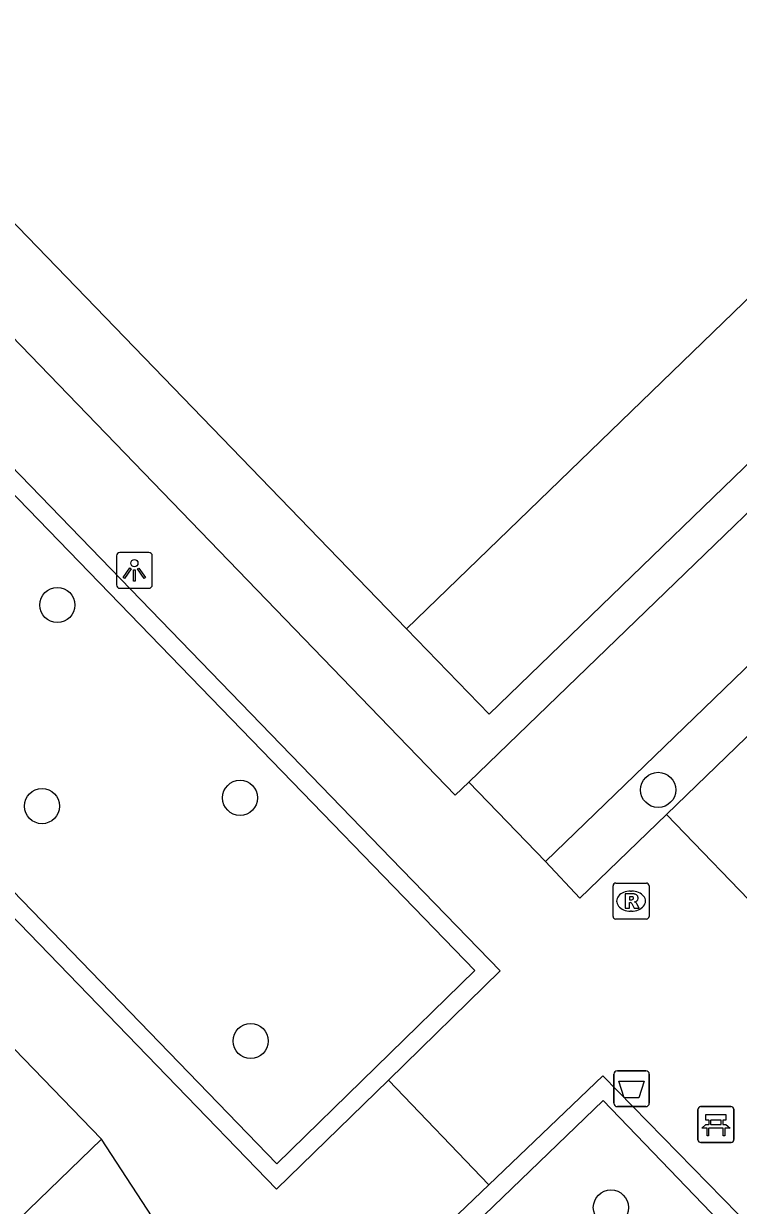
# Model space of a CAD drawing. Extents: x 157466 to 158888, y 383063 to 384677.
# Drawn here: x 158361.01 to 158380.9, y 383998.26 to 384031.14 of the extents above; entities that cross this region are included whole.
import ezdxf

# ---------------------------------------------------------------- set-up
doc = ezdxf.new("R2010")
doc.units = 0
for name, color, linetype in [('IMGEO_Afvalbak', 7, 'Continuous'), ('IMGEO_Bank', 7, 'Continuous'), ('IMGEO_Boom', 7, 'Continuous'), ('IMGEO_Lichtpunt', 7, 'Continuous'), ('IMGEO_Muur', 7, 'Continuous'), ('IMGEO_Pand', 7, 'Continuous'), ('IMGEO_Pand_overbouw', 7, 'Continuous'), ('IMGEO_Rioolput', 7, 'Continuous'), ('IMGEO_Voetpad_open', 7, 'Continuous')]:
    doc.layers.add(name, color=color, linetype=linetype)

msp = doc.modelspace()

# ---------------------------------------------------------------- linework, layer by layer
at = {"layer": 'IMGEO_Afvalbak'}
for p, q in [((158377.434, 384001.11), (158377.434, 384001.91)), ((158377.434, 384001.91), (158377.434, 384001.11)), ((158377.534, 384002.01), (158378.324, 384002.01)), ((158378.324, 384002.01), (158377.534, 384002.01)), ((158378.424, 384001.91), (158378.424, 384001.11)), ((158378.424, 384001.11), (158378.424, 384001.91)), ((158378.324, 384001.01), (158377.534, 384001.01)), ((158377.534, 384001.01), (158378.324, 384001.01))]:
    msp.add_line(p, q, dxfattribs=at)
msp.add_lwpolyline([(158377.577, 384001.724), (158378.281, 384001.724), (158378.132, 384001.254), (158377.726, 384001.254), (158377.577, 384001.724)], dxfattribs=at)
for centre, start, end in [((158377.534, 384001.91), 90, 180), ((158377.534, 384001.91), 90, 180), ((158378.324, 384001.91), 0, 90), ((158378.324, 384001.91), 360, 90), ((158377.534, 384001.11), 180, 270), ((158377.534, 384001.11), 180, 270), ((158378.324, 384001.11), 270, 0), ((158378.324, 384001.11), 270, 0)]:
    msp.add_arc(centre, 0.1, start, end, dxfattribs=at)
at = {"layer": 'IMGEO_Bank'}
for p, q in [((158379.778, 384000.089), (158379.778, 384000.93)), ((158379.778, 384000.93), (158379.778, 384000.089)), ((158379.853, 384001.014), (158380.694, 384001.014)), ((158380.694, 384001.014), (158379.853, 384001.014)), ((158380.778, 384000.939), (158380.778, 384000.098)), ((158380.778, 384000.098), (158380.778, 384000.939)), ((158380.475, 384000.412), (158380.082, 384000.412)), ((158380.087, 384000.52), (158380.087, 384000.626)), ((158380.131, 384000.626), (158380.131, 384000.52)), ((158380.419, 384000.632), (158380.137, 384000.632)), ((158380.137, 384000.514), (158380.419, 384000.514)), ((158380.425, 384000.52), (158380.425, 384000.626)), ((158380.469, 384000.626), (158380.469, 384000.52)), ((158380.703, 384000.014), (158379.862, 384000.014)), ((158379.862, 384000.014), (158380.703, 384000.014))]:
    msp.add_line(p, q, dxfattribs=at)
for points in [[(158380.081, 384000.632), (158379.995, 384000.632), (158379.995, 384000.793), (158380.558, 384000.793), (158380.558, 384000.632), (158380.475, 384000.632)], [(158380.025, 384000.412), (158379.883, 384000.412), (158379.995, 384000.514), (158380.081, 384000.514)], [(158380.075, 384000.405), (158380.075, 384000.198), (158380.032, 384000.198), (158380.032, 384000.405)], [(158380.475, 384000.514), (158380.558, 384000.514), (158380.67, 384000.412), (158380.531, 384000.412)], [(158380.525, 384000.405), (158380.525, 384000.198), (158380.481, 384000.198), (158380.481, 384000.405)]]:
    msp.add_lwpolyline(points, dxfattribs=at)
for centre, radius, start, end in [((158379.856, 384000.936), 0.0779, 92.4484, 184.2845), ((158379.856, 384000.936), 0.0779, 92.4484, 184.2845), ((158380.7, 384000.936), 0.0779, 2.4484, 94.2845), ((158380.7, 384000.936), 0.0779, 2.4484, 94.2845), ((158380.025, 384000.405), 0.00671, 2.8957, 87.1043), ((158380.082, 384000.405), 0.00671, 92.8957, 177.1043), ((158380.08, 384000.625), 0.00671, 2.8957, 87.1043), ((158380.08, 384000.521), 0.00671, 272.8957, 357.1043), ((158380.137, 384000.625), 0.00671, 92.8957, 177.1043), ((158380.137, 384000.521), 0.00671, 182.8957, 267.1043), ((158380.419, 384000.625), 0.00671, 2.8957, 87.1043), ((158380.419, 384000.521), 0.00671, 272.8957, 357.1043), ((158380.476, 384000.625), 0.00671, 92.8957, 177.1043), ((158380.476, 384000.521), 0.00671, 182.8957, 267.1043), ((158380.474, 384000.405), 0.00671, 2.8957, 87.1043), ((158380.531, 384000.405), 0.00671, 92.8957, 177.1043), ((158379.856, 384000.092), 0.0779, 182.4484, 274.2845), ((158379.856, 384000.092), 0.0779, 182.4484, 274.2845), ((158380.7, 384000.092), 0.0779, 272.4484, 4.2845), ((158380.7, 384000.092), 0.0779, 272.4484, 4.2845)]:
    msp.add_arc(centre, radius, start, end, dxfattribs=at)
at = {"layer": 'IMGEO_Boom'}
for centre in [(158361.945, 384014.968), (158378.67, 384009.824), (158367.034, 384009.603), (158361.521, 384009.372), (158367.329, 384002.836), (158377.354, 383998.204)]:
    msp.add_circle(centre, 0.489, dxfattribs=at)
at = {"layer": 'IMGEO_Lichtpunt'}
for p, q in [((158363.593, 384016.335), (158363.593, 384015.528)), ((158363.593, 384016.335), (158363.593, 384015.528)), ((158364.495, 384016.43), (158363.687, 384016.43)), ((158364.495, 384016.43), (158363.687, 384016.43)), ((158364.589, 384015.528), (158364.589, 384016.335)), ((158364.589, 384015.528), (158364.589, 384016.335)), ((158363.687, 384015.434), (158364.495, 384015.434)), ((158363.687, 384015.434), (158364.495, 384015.434))]:
    msp.add_line(p, q, dxfattribs=at)
for points in [[(158363.967, 384015.999), (158364.006, 384015.971), (158363.818, 384015.709), (158363.78, 384015.736), (158363.967, 384015.999)], [(158364.069, 384015.951), (158364.116, 384015.951), (158364.116, 384015.629), (158364.069, 384015.629), (158364.069, 384015.951)], [(158364.179, 384015.971), (158364.217, 384015.998), (158364.404, 384015.736), (158364.365, 384015.708), (158364.179, 384015.971)]]:
    msp.add_lwpolyline(points, dxfattribs=at)
msp.add_circle((158364.092, 384016.133), 0.0994, dxfattribs=at)
for centre, start, end in [((158363.687, 384016.335), 90, 180), ((158363.687, 384016.335), 90, 180), ((158364.495, 384016.335), 0, 90), ((158364.495, 384016.335), 0, 90), ((158363.687, 384015.528), 180, 270), ((158363.687, 384015.528), 180, 270), ((158364.495, 384015.528), 270, 0), ((158364.495, 384015.528), 270, 360)]:
    msp.add_arc(centre, 0.0946, start, end, dxfattribs=at)
at = {"layer": 'IMGEO_Muur'}
for points in [[(158373.961, 383998.839), (158377.128, 384001.87), (158381.302, 383997.603), (158384.072, 384000.247), (158408.3, 383975.158), (158406.832, 383973.719), (158411.135, 383969.271), (158406.92, 383965.171)], [(158402.702, 383961.792), (158410.402, 383969.266), (158406.173, 383973.754), (158407.545, 383975.155), (158384.103, 383999.517), (158381.3, 383996.861), (158377.136, 384001.182), (158371.541, 383995.789), (158375.674, 383991.492), (158373.373, 383989.217), (158396.965, 383964.823), (158398.427, 383966.214), (158402.702, 383961.792)], [(158406.92, 383965.171), (158402.704, 383961.07), (158398.439, 383965.529), (158396.978, 383964.102), (158372.626, 383989.228), (158374.975, 383991.488), (158370.794, 383995.807), (158373.961, 383998.839)]]:
    msp.add_lwpolyline(points, dxfattribs=at)
at = {"layer": 'IMGEO_Pand'}
msp.add_lwpolyline([(158346.238, 384040.603), (158371.664, 384014.304), (158382.187, 384024.481), (158400.53, 384042.228)], dxfattribs=at)
at = {"layer": 'IMGEO_Pand_overbouw'}
msp.add_lwpolyline([(158382.187, 384024.481), (158371.664, 384014.304), (158373.964, 384011.935), (158384.455, 384022.081)], close=True, dxfattribs=at)
at = {"layer": 'IMGEO_Rioolput'}
for p, q in [((158377.415, 384006.304), (158377.415, 384007.156)), ((158377.49, 384007.23), (158378.342, 384007.23)), ((158377.903, 384007.01), (158377.928, 384007.01)), ((158378.416, 384007.156), (158378.416, 384006.304)), ((158377.926, 384006.45), (158377.901, 384006.45)), ((158378.342, 384006.23), (158377.49, 384006.23))]:
    msp.add_line(p, q, dxfattribs=at)
for points in [[(158377.415, 384006.304), (158377.415, 384007.156)], [(158377.49, 384007.23), (158378.342, 384007.23)], [(158378.416, 384007.156), (158378.416, 384006.304)], [(158378.004, 384006.928), (158377.752, 384006.93), (158377.752, 384006.53)], [(158377.752, 384006.53), (158377.876, 384006.53), (158377.876, 384006.692), (158377.887, 384006.692)], [(158377.93, 384006.849), (158377.876, 384006.849), (158377.876, 384006.768)], [(158377.876, 384006.768), (158377.928, 384006.768)], [(158377.934, 384006.663), (158378.005, 384006.53), (158378.145, 384006.53), (158378.08, 384006.656)], [(158378.342, 384006.23), (158377.49, 384006.23)]]:
    msp.add_lwpolyline(points, dxfattribs=at)
for centre, radius, start, end in [((158377.492, 384007.154), 0.0765, 91.552, 178.448), ((158377.492, 384007.154), 0.0765, 91.552, 178.448), ((158378.34, 384007.154), 0.0765, 1.552, 88.448), ((158378.34, 384007.154), 0.0765, 1.552, 88.448), ((158377.886, 384006.639), 0.0533, 26.0293, 88.6989), ((158377.912, 384006.957), 0.19, 274.7715, 282.9687), ((158377.936, 384006.753), 0.0964, 77.0061, 93.1865), ((158377.95, 384006.81), 0.0378, 276.6634, 79.6772), ((158378.003, 384006.818), 0.109, 350.3612, 89.416), ((158378.001, 384006.818), 0.112, 277.5842, 350.9817), ((158377.985, 384006.603), 0.108, 29.5134, 73.7905), ((158377.492, 384006.306), 0.0765, 181.552, 268.448), ((158377.492, 384006.306), 0.0765, 181.552, 268.448), ((158378.34, 384006.306), 0.0765, 271.552, 358.448), ((158378.34, 384006.306), 0.0765, 271.552, 358.448)]:
    msp.add_arc(centre, radius, start, end, dxfattribs=at)
for centre, major_axis, ratio, start_param, end_param in [((158377.902, 384006.73), (-0.387, 0.002), 0.722429, 4.712389, 7.853982), ((158377.927, 384006.73), (-0.39, 0.002), 0.717154, 1.570796, 4.712389)]:
    msp.add_ellipse(centre, major_axis=major_axis, ratio=ratio, start_param=start_param, end_param=end_param, dxfattribs=at)
at = {"layer": 'IMGEO_Voetpad_open'}
for points in [[(158400.53, 384042.228), (158403.516, 384039.138), (158373.402, 384010.041)], [(158373.402, 384010.041), (158373.022, 384009.674), (158344.644, 384039.049), (158346.238, 384040.603)], [(158339.678, 384034.272), (158342.789, 384037.301), (158371.243, 384007.918), (158374.275, 384004.786), (158371.163, 384001.748)], [(158378.9, 384009.142), (158406.612, 384035.924), (158405.636, 384036.927), (158375.536, 384007.832)], [(158368.061, 383999.419), (158337.273, 384031.232), (158342.779, 384036.593), (158373.57, 384004.796), (158368.061, 383999.419)], [(158371.163, 384001.748), (158368.051, 383998.71), (158364.995, 384001.868), (158336.567, 384031.243), (158339.678, 384034.272)], [(158331.95, 384029.182), (158333.564, 384030.723), (158363.174, 384000.104)], [(158375.536, 384007.832), (158373.402, 384010.041)], [(158375.536, 384007.832), (158376.488, 384006.81), (158378.9, 384009.142)], [(158381.698, 384006.247), (158378.9, 384009.142)], [(158371.163, 384001.748), (158373.961, 383998.839)], [(158363.174, 384000.104), (158332.678, 383970.606), (158329.719, 383973.72)], [(158364.866, 383997.514), (158363.174, 384000.104)]]:
    msp.add_lwpolyline(points, dxfattribs=at)

doc.saveas('drawing.dxf')
